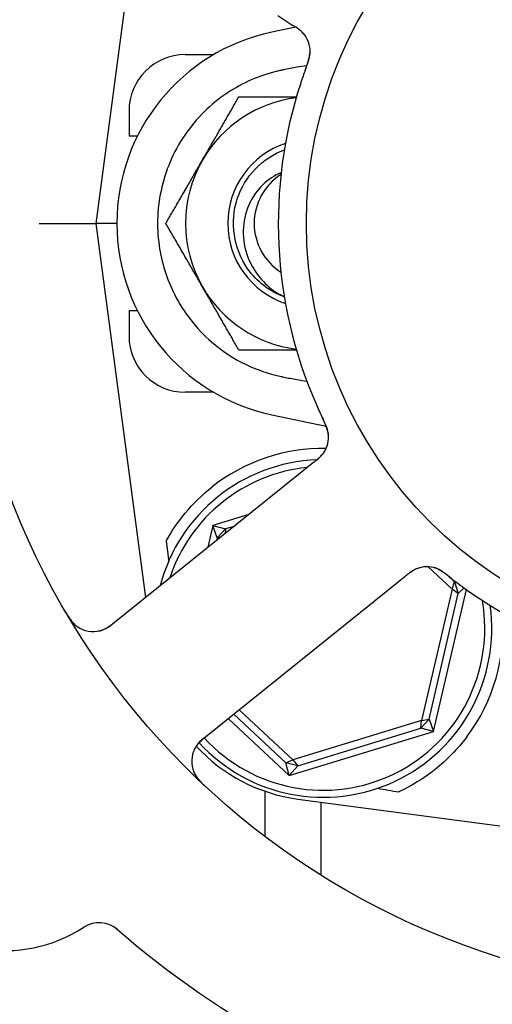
# Model space of a CAD drawing. Header units: inches. Extents: x 36 to 1719, y -84 to 1122.
# Tile 537 of 558: x 1066.39 to 1067.44, y 859.57 to 861.76. Entities that reach past the tile are written whole.
import ezdxf

# ---------------------------------------------------------------- set-up
doc = ezdxf.new("R2010")
doc.units = ezdxf.units.IN
doc.header["$LTSCALE"] = 48
doc.header["$MEASUREMENT"] = 0
doc.layers.add('Dimension (ANSI)', color=7, linetype='Continuous', lineweight=25)
doc.layers.add('Visible (ANSI)', color=7, linetype='Continuous', lineweight=30)
doc.styles.add('Note Text (ANSI)', font='tahoma.ttf')
doc.dimstyles.new('Architectural (ANSI)', dxfattribs={"dimscale": 48, "dimtxt": 0.125, "dimasz": 0.098425, "dimexe": 0.125, "dimexo": 0.0625, "dimgap": 0.031496, "dimtad": 0, "dimtih": 1, "dimtoh": 1, "dimdec": 4, "dimrnd": 1e-08, "dimzin": 3, "dimdsep": 46, "dimlunit": 4, "dimtxsty": 'Note Text (ANSI)', "dimcen": 0.09, "dimdle": 0.393701, "dimclrd": 256, "dimclre": 256, "dimclrt": 256, "dimadec": 0, "dimazin": 3, "dimtfac": 0.96, "dimtofl": 0, "dimtmove": 0, "dimatfit": 3, "dimfxl": 1, "dimfrac": 2, "dimtolj": 1, "dimtzin": 12, "dimlwd": -1, "dimlwe": -1, "dimarcsym": 0})

# ---------------------------------------------------------------- blocks, each defined once
blk = doc.blocks.new('*D17')
at = {"layer": 'Defpoints', "color": 0, "transparency": 16777216}
for p in [(1046.9177, 898.4914), (1046.9177, 757.4914), (1135.1195, 757.4914)]:
    blk.add_point(p, dxfattribs=at)
at = {"layer": 'Dimension (ANSI)', "transparency": 16777216}
for p, q in [((1049.9177, 898.4914), (1141.1195, 898.4914)), ((1135.1195, 893.767), (1135.1195, 837.1221)), ((1135.1195, 762.2158), (1135.1195, 827.8607)), ((1049.9177, 757.4914), (1141.1195, 757.4914))]:
    blk.add_line(p, q, dxfattribs=at)
for points in [[(1134.3321, 893.767), (1135.9069, 893.767), (1135.1195, 898.4914)], [(1134.3321, 762.2158), (1135.9069, 762.2158), (1135.1195, 757.4914)]]:
    blk.add_solid(points, dxfattribs=at)
at = {"layer": 'Dimension (ANSI)', "transparency": 16777216, "insert": (1125.0215, 835.6103), "char_height": 6, "attachment_point": 1, "style": 'Note Text (ANSI)'}
blk.add_mtext('\\A1;11\'-9"', dxfattribs=at)

msp = doc.modelspace()

# ---------------------------------------------------------------- linework, layer by layer
at = {"layer": 'Visible (ANSI)'}
for p, q in [((1066.6479, 861.97338), (1066.55878, 861.3039)), ((1066.96426, 861.7659), (1066.99764, 861.74401)), ((1067.00367, 861.74002), (1066.95048, 861.72881)), ((1066.75785, 861.6789), (1066.82105, 861.6789)), ((1066.63285, 861.5539), (1066.63285, 861.49765)), ((1066.65139, 861.49765), (1066.63285, 861.49765)), ((1066.43267, 861.3039), (1066.55878, 861.3039)), ((1066.60578, 861.3039), (1066.55878, 861.3039)), ((1066.55878, 861.3039), (1066.66942, 860.47271)), ((1066.63285, 861.11015), (1066.65139, 861.11015)), ((1066.63285, 861.11015), (1066.63285, 861.0539)), ((1066.82105, 860.9289), (1066.75785, 860.9289)), ((1066.95048, 860.87898), (1067.0712, 860.85354)), ((1067.0441, 860.77333), (1067.01299, 860.74838)), ((1067.01299, 860.74838), (1066.59233, 860.41086)), ((1066.89934, 860.65719), (1066.8197, 860.63288)), ((1066.8197, 860.63288), (1066.80845, 860.58426)), ((1066.8197, 860.63288), (1066.84783, 860.62513)), ((1066.82937, 860.60535), (1066.8197, 860.63288)), ((1066.82937, 860.60535), (1066.84783, 860.62513)), ((1066.84783, 860.62513), (1066.84678, 860.61502)), ((1066.86648, 860.63082), (1066.84783, 860.62513)), ((1066.82937, 860.60535), (1066.82815, 860.60006)), ((1066.83622, 860.60654), (1066.82937, 860.60535)), ((1067.29825, 860.54101), (1067.35148, 860.49133)), ((1067.21638, 860.49488), (1067.24751, 860.51986)), ((1067.35731, 860.50726), (1067.34199, 860.52156)), ((1067.35148, 860.49133), (1067.35731, 860.50726)), ((1067.35731, 860.50726), (1067.36521, 860.48137)), ((1067.35731, 860.50726), (1067.36164, 860.50644)), ((1066.79572, 860.15737), (1067.21638, 860.49488)), ((1067.35148, 860.49133), (1067.28397, 860.19954)), ((1067.30068, 860.20245), (1067.36521, 860.48137)), ((1067.31035, 860.17492), (1067.38336, 860.49047)), ((1067.36521, 860.48137), (1067.35148, 860.49133)), ((1067.3782, 860.49418), (1067.36521, 860.48137)), ((1066.99752, 860.1121), (1066.87816, 860.22351)), ((1066.85353, 860.20375), (1066.98938, 860.07695)), ((1066.86585, 860.21363), (1066.98203, 860.10519)), ((1067.28397, 860.19954), (1066.99752, 860.1121)), ((1067.30068, 860.20245), (1067.28222, 860.18267)), ((1067.28222, 860.18267), (1067.28397, 860.19954)), ((1067.28397, 860.19954), (1067.30068, 860.20245)), ((1067.30068, 860.20245), (1067.31035, 860.17492)), ((1066.98938, 860.07695), (1067.31035, 860.17492)), ((1067.0084, 860.09909), (1067.28222, 860.18267)), ((1067.31035, 860.17492), (1067.28222, 860.18267)), ((1066.98203, 860.10519), (1066.99752, 860.1121)), ((1066.99752, 860.1121), (1067.0084, 860.09909)), ((1067.0084, 860.09909), (1066.98203, 860.10519)), ((1066.98938, 860.07695), (1066.98203, 860.10519)), ((1067.0084, 860.09909), (1066.98938, 860.07695)), ((1066.93518, 860.04235), (1066.93518, 859.94192)), ((1067.00836, 860.025), (1067.83324, 859.91519)), ((1067.06018, 859.85586), (1067.06018, 860.0181))]:
    msp.add_line(p, q, dxfattribs=at)
for radius in [1.7075, 0.9375]:
    msp.add_circle((1067.96503, 861.3039), radius, dxfattribs=at)
for centre, radius, start, end in [((1067.04003, 861.3039), 0.43425, 101.9007, 258.0993), ((1066.97331, 861.68522), 0.0625, 359.2706, 40.30345), ((1066.75785, 861.5539), 0.125, 90, 180), ((1067.96503, 861.3039), 1, 161.83299, 203.65061), ((1067.04003, 861.3039), 0.2815, 97.18473, 150), ((1067.04003, 861.3039), 0.18733, 108.38115, 251.61885), ((1067.04003, 861.3039), 0.2815, 150, 210), ((1067.04003, 861.3039), 0.12866, 122.48137, 237.51863), ((1067.04003, 861.3039), 0.2815, 210, 262.81527), ((1066.75785, 861.0539), 0.125, 180, 270), ((1067.01429, 860.82955), 0.0625, 326.31583, 6.22862), ((1067.06503, 860.4039), 0.4, 89.10653, 128.18136), ((1067.06503, 860.4039), 0.375, 92.20116, 165.29323), ((1067.06503, 860.4039), 0.35938, 95.69755, 161.78605), ((1067.29591, 860.47856), 0.0625, 71.2706, 112.30345), ((1067.96503, 861.3039), 1, 233.83299, 275.65061), ((1067.06503, 860.4039), 0.35938, 222.5485, 9.97535), ((1067.06503, 860.4039), 0.375, 222.58331, 7.82604), ((1067.06503, 860.4039), 0.4, 322.97261, 4.99892), ((1066.55322, 860.45961), 0.0625, 210.88035, 308.7418), ((1066.35633, 860.01316), 0.325, 134.66113, 302.82247), ((1066.83483, 860.10862), 0.0625, 128.7418, 226.60325), ((1067.05785, 860.39672), 0.375, 222.75403, 262.41734), ((1066.56637, 859.68752), 0.0625, 49.1302, 122.82247), ((1067.96503, 861.3039), 2.075, 228.99965, 280.48395)]:
    msp.add_arc(centre, radius, start, end, dxfattribs=at)
msp.add_ellipse((1070.07486, 859.80594), major_axis=(-4.33091, 0.57653), ratio=0.0429148, start_param=0.8462542, end_param=0.8607442, dxfattribs=at)
for points, knots in [([(1067.02161, 861.7249), (1067.02161, 861.7249), (1067.02161, 861.7249), (1067.02159, 861.72493), (1067.02154, 861.72498), (1067.02133, 861.72524), (1067.02113, 861.72547), (1067.02017, 861.72659), (1067.01885, 861.72803), (1067.01688, 861.72993), (1067.01636, 861.7304), (1067.01351, 861.73296), (1067.01084, 861.73505), (1067.00598, 861.73846), (1067.00445, 861.73951), (1067.00202, 861.74113), (1067.00118, 861.74169), (1066.99946, 861.74282), (1066.99857, 861.7434), (1066.99769, 861.74398)], [0.05598665, 0.05598665, 0.05598665, 0.05598665, 0.056873, 0.056873, 0.06006969, 0.06006969, 0.06858048, 0.06858048, 0.09786866, 0.09786866, 0.10758076, 0.10758076, 0.14991048, 0.14991048, 0.16694481, 0.16694481, 0.17567446, 0.17567446, 0.18444701, 0.18444701, 0.18444701, 0.18444701]), ([(1067.02526, 861.71998), (1067.0251, 861.72021), (1067.02492, 861.72046), (1067.02426, 861.7214), (1067.02371, 861.72214), (1067.02207, 861.72423), (1067.02091, 861.72559), (1067.01725, 861.72949), (1067.01446, 861.73201), (1067.00914, 861.73623), (1067.00662, 861.73803), (1067.00417, 861.73969)], [0.094581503, 0.094581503, 0.094581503, 0.094581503, 0.09763667, 0.09763667, 0.105884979, 0.105884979, 0.120706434, 0.120706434, 0.149461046, 0.149461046, 0.17255876, 0.17255876, 0.17255876, 0.17255876]), ([(1067.02448, 861.64357), (1067.02559, 861.64665), (1067.02671, 861.64969), (1067.02868, 861.65533), (1067.02956, 861.65792), (1067.0311, 861.66278), (1067.03179, 861.66509), (1067.03283, 861.66889), (1067.03323, 861.67046), (1067.03404, 861.67389), (1067.0344, 861.67569), (1067.03497, 861.67891), (1067.03517, 861.68034), (1067.03555, 861.68363), (1067.03564, 861.68528), (1067.03569, 861.68817), (1067.03565, 861.68948), (1067.03558, 861.69058)], [0, 0, 0, 0, 0.02532917, 0.02532917, 0.0459278, 0.0459278, 0.06431611, 0.06431611, 0.0780154, 0.0780154, 0.09688899, 0.09688899, 0.11755371, 0.11755371, 0.15067697, 0.15067697, 0.17984281, 0.17984281, 0.17984281, 0.17984281]), ([(1067.02727, 861.6512), (1067.02758, 861.65204), (1067.0279, 861.65288), (1067.02853, 861.65459), (1067.02884, 861.65545), (1067.02999, 861.6586), (1067.03082, 861.66095), (1067.03233, 861.66562), (1067.03303, 861.66798), (1067.03396, 861.67155), (1067.03428, 861.67291), (1067.03494, 861.67607), (1067.03522, 861.67777), (1067.03555, 861.68039), (1067.03565, 861.68144), (1067.03578, 861.68345), (1067.03581, 861.68443), (1067.03582, 861.68516), (1067.03582, 861.68529), (1067.03582, 861.68529)], [0, 0, 0, 0, 0.00712604, 0.00712604, 0.01419238, 0.01419238, 0.03284312, 0.03284312, 0.05207098, 0.05207098, 0.06472354, 0.06472354, 0.08419423, 0.08419423, 0.09866358, 0.09866358, 0.11516786, 0.11516786, 0.12167905, 0.12167905, 0.12167905, 0.12167905]), ([(1066.96848, 861.64337), (1066.9297, 861.63484), (1066.89265, 861.61968), (1066.82084, 861.57457), (1066.78777, 861.54342), (1066.73521, 861.47004), (1066.71629, 861.42846), (1066.69578, 861.34197), (1066.69377, 861.29798), (1066.70527, 861.21703), (1066.71679, 861.18041), (1066.75438, 861.10616), (1066.78237, 861.07027), (1066.8401, 861.02027), (1066.86642, 861.00308), (1066.91827, 860.97849), (1066.94303, 860.97002), (1066.96848, 860.96442)], [0.0387673, 0.0387673, 0.0387673, 0.0387673, 0.3419099, 0.3419099, 0.6849077, 0.6849077, 1.029663, 1.029663, 1.3621369, 1.3621369, 1.6526244, 1.6526244, 1.9961754, 1.9961754, 2.2345824, 2.2345824, 2.4334495, 2.4334495, 2.4334495, 2.4334495]), ([(1067.0283, 861.65425), (1067.02084, 861.65318), (1067.01339, 861.652), (1066.99624, 861.64905), (1066.98657, 861.6472), (1066.97411, 861.6446), (1066.97129, 861.64399), (1066.96848, 861.64337)], [0.1231004, 0.1231004, 0.1231004, 0.1231004, 0.18059107, 0.18059107, 0.25560221, 0.25560221, 0.27753231, 0.27753231, 0.27753231, 0.27753231]), ([(1067.02727, 861.65119), (1067.02451, 861.64369), (1067.0207, 861.63306), (1067.01752, 861.62365), (1067.01659, 861.62089), (1067.01571, 861.61822), (1067.01487, 861.61569)], [0.48416631, 0.48416631, 0.48416631, 0.48416631, 0.88318571, 0.88318571, 0.88318571, 1, 1, 1, 1]), ([(1066.97867, 861.14031), (1066.946, 861.15273), (1066.9169, 861.17471), (1066.8968, 861.20334), (1066.86563, 861.24774), (1066.85684, 861.30705), (1066.87379, 861.35858), (1066.89008, 861.40812), (1066.9298, 861.44932), (1066.97854, 861.46773)], [0.3590141, 0.3590141, 0.3590141, 0.3590141, 0.9586618, 0.9586618, 0.9586618, 1.888606, 1.888606, 1.888606, 2.7825786, 2.7825786, 2.7825786, 2.7825786]), ([(1066.97143, 861.41691), (1066.9562, 861.41044), (1066.94231, 861.40113), (1066.91721, 861.37675), (1066.9067, 861.36141), (1066.8916, 861.32677), (1066.88748, 861.30764), (1066.88662, 861.26793), (1066.89023, 861.24772), (1066.90309, 861.21429), (1066.91071, 861.20074), (1066.92978, 861.17575), (1066.94126, 861.16453), (1066.95412, 861.15506)], [0.00667477, 0.00667477, 0.00667477, 0.00667477, 0.13293721, 0.13293721, 0.27303158, 0.27303158, 0.42028212, 0.42028212, 0.57468721, 0.57468721, 0.69201491, 0.69201491, 0.81309505, 0.81309505, 0.81309505, 0.81309505]), ([(1066.96848, 860.96442), (1066.97127, 860.96381), (1066.97407, 860.96321), (1066.98653, 860.9606), (1066.99623, 860.95875), (1067.01343, 860.95579), (1067.02092, 860.95461), (1067.02841, 860.95353)], [0.04807073, 0.04807073, 0.04807073, 0.04807073, 0.06985523, 0.06985523, 0.14510353, 0.14510353, 0.20287692, 0.20287692, 0.20287692, 0.20287692]), ([(1067.04902, 860.90274), (1067.05287, 860.89394), (1067.05784, 860.88305), (1067.06204, 860.87422), (1067.063, 860.8722), (1067.06389, 860.87036), (1067.0647, 860.86868)], [0, 0, 0, 0, 0.41999651, 0.41999651, 0.41999651, 0.51583384, 0.51583384, 0.51583384, 0.51583384]), ([(1067.07679, 860.82995), (1067.07677, 860.83048), (1067.07675, 860.83103), (1067.07665, 860.83256), (1067.07656, 860.83362), (1067.07632, 860.83536), (1067.07625, 860.83582), (1067.07596, 860.83766), (1067.07565, 860.83925), (1067.07482, 860.84263), (1067.07436, 860.84431), (1067.07337, 860.84746), (1067.07292, 860.84883), (1067.07155, 860.85268), (1067.07051, 860.85538), (1067.06843, 860.86036), (1067.06741, 860.86268), (1067.06502, 860.86795), (1067.06363, 860.87088), (1067.0619, 860.87451), (1067.06157, 860.87522), (1067.06123, 860.87593)], [0.13529987, 0.13529987, 0.13529987, 0.13529987, 0.15041628, 0.15041628, 0.17862374, 0.17862374, 0.18801436, 0.18801436, 0.213705, 0.213705, 0.23365386, 0.23365386, 0.24706171, 0.24706171, 0.26969874, 0.26969874, 0.28871803, 0.28871803, 0.31389263, 0.31389263, 0.31994869, 0.31994869, 0.31994869, 0.31994869]), ([(1067.07652, 860.83547), (1067.07652, 860.83547), (1067.07651, 860.83555), (1067.07647, 860.83593), (1067.07642, 860.8364), (1067.07624, 860.8377), (1067.0761, 860.8386), (1067.07557, 860.84137), (1067.07508, 860.84345), (1067.07394, 860.84723), (1067.07341, 860.84883), (1067.07234, 860.85173), (1067.07185, 860.85298), (1067.0705, 860.85627), (1067.06957, 860.85838), (1067.06759, 860.8627), (1067.0665, 860.86495), (1067.06522, 860.86761), (1067.06498, 860.86811), (1067.06474, 860.8686)], [0.07093315, 0.07093315, 0.07093315, 0.07093315, 0.07636582, 0.07636582, 0.08666451, 0.08666451, 0.09983227, 0.09983227, 0.12422951, 0.12422951, 0.14000403, 0.14000403, 0.15098746, 0.15098746, 0.16837573, 0.16837573, 0.18725581, 0.18725581, 0.19162474, 0.19162474, 0.19162474, 0.19162474]), ([(1067.04423, 860.77344), (1067.04498, 860.77404), (1067.04575, 860.77466), (1067.04723, 860.77585), (1067.04796, 860.77644), (1067.05006, 860.77815), (1067.0514, 860.77926), (1067.05352, 860.78106), (1067.05436, 860.78179), (1067.05751, 860.7846), (1067.05941, 860.78646), (1067.06217, 860.78943), (1067.06348, 860.79099), (1067.06529, 860.79342), (1067.06576, 860.7941), (1067.06645, 860.7951), (1067.0667, 860.79549), (1067.06681, 860.79566), (1067.06683, 860.79568), (1067.06683, 860.79568)], [0, 0, 0, 0, 0.00805947, 0.00805947, 0.01607833, 0.01607833, 0.0318321, 0.0318321, 0.04288224, 0.04288224, 0.07619177, 0.07619177, 0.108399, 0.108399, 0.1204764, 0.1204764, 0.12953115, 0.12953115, 0.13163231, 0.13163231, 0.13163231, 0.13163231]), ([(1067.05055, 860.77856), (1067.05136, 860.77923), (1067.05217, 860.77992), (1067.0553, 860.78264), (1067.05763, 860.78482), (1067.06177, 860.78917), (1067.06364, 860.79137), (1067.06628, 860.79497), (1067.06722, 860.79637), (1067.06841, 860.79832), (1067.06876, 860.79891), (1067.06914, 860.79959), (1067.06921, 860.79971), (1067.06927, 860.79983)], [0.016833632, 0.016833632, 0.016833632, 0.016833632, 0.024996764, 0.024996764, 0.048690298, 0.048690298, 0.071674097, 0.071674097, 0.086017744, 0.086017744, 0.092484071, 0.092484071, 0.093980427, 0.093980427, 0.093980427, 0.093980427]), ([(1066.7161, 860.59948), (1066.72726, 860.61938), (1066.74126, 860.64019), (1066.77546, 860.68125), (1066.79613, 860.70131), (1066.81776, 860.71832)], [0.49640247, 0.49640247, 0.49640247, 0.49640247, 0.68798762, 0.68798762, 0.89549896, 0.89549896, 0.89549896, 0.89549896]), ([(1067.2731, 860.53675), (1067.2731, 860.53675), (1067.27309, 860.53675), (1067.27306, 860.53674), (1067.273, 860.53671), (1067.27269, 860.53659), (1067.2724, 860.53647), (1067.27104, 860.5359), (1067.26927, 860.5351), (1067.26686, 860.53381), (1067.26624, 860.53346), (1067.26292, 860.53154), (1067.26012, 860.52965), (1067.25537, 860.52608), (1067.2539, 860.52495), (1067.25161, 860.52314), (1067.25082, 860.52251), (1067.24921, 860.52122), (1067.24838, 860.52055), (1067.24756, 860.5199)], [0.05598665, 0.05598665, 0.05598665, 0.05598665, 0.05687301, 0.05687301, 0.0600697, 0.0600697, 0.06858049, 0.06858049, 0.09786867, 0.09786867, 0.10758076, 0.10758076, 0.14991049, 0.14991049, 0.16694482, 0.16694482, 0.17567446, 0.17567446, 0.18444701, 0.18444701, 0.18444701, 0.18444701]), ([(1067.27891, 860.5387), (1067.27863, 860.53862), (1067.27834, 860.53853), (1067.27724, 860.53819), (1067.27637, 860.53789), (1067.27388, 860.53699), (1067.27222, 860.5363), (1067.26738, 860.53403), (1067.26412, 860.53215), (1067.25847, 860.52839), (1067.25598, 860.52655), (1067.25364, 860.52474)], [0.094581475, 0.094581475, 0.094581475, 0.094581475, 0.097636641, 0.097636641, 0.105884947, 0.105884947, 0.120706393, 0.120706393, 0.149460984, 0.149460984, 0.172558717, 0.172558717, 0.172558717, 0.172558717]), ([(1067.35133, 860.51435), (1067.34875, 860.51636), (1067.3462, 860.51836), (1067.34145, 860.52198), (1067.33926, 860.52362), (1067.33511, 860.52658), (1067.33312, 860.52795), (1067.32983, 860.53012), (1067.32846, 860.53098), (1067.32545, 860.53281), (1067.32386, 860.53371), (1067.32096, 860.53525), (1067.31966, 860.53589), (1067.31665, 860.53726), (1067.31511, 860.53785), (1067.31238, 860.53879), (1067.31112, 860.53916), (1067.31005, 860.53944)], [0, 0, 0, 0, 0.0253292, 0.0253292, 0.04592782, 0.04592782, 0.06431613, 0.06431613, 0.07801539, 0.07801539, 0.09688899, 0.09688899, 0.11755369, 0.11755369, 0.15067695, 0.15067695, 0.17984281, 0.17984281, 0.17984281, 0.17984281]), ([(1067.34494, 860.51936), (1067.34423, 860.51992), (1067.34353, 860.52048), (1067.34211, 860.5216), (1067.34139, 860.52217), (1067.33875, 860.52423), (1067.33676, 860.52575), (1067.33279, 860.52863), (1067.33076, 860.53002), (1067.32765, 860.53202), (1067.32646, 860.53274), (1067.32365, 860.53435), (1067.32213, 860.53513), (1067.31973, 860.53626), (1067.31877, 860.53667), (1067.31689, 860.53743), (1067.31597, 860.53775), (1067.31529, 860.53799), (1067.31516, 860.53803), (1067.31516, 860.53803)], [0, 0, 0, 0, 0.00712604, 0.00712604, 0.01419238, 0.01419238, 0.03284312, 0.03284312, 0.05207098, 0.05207098, 0.06472354, 0.06472354, 0.08419423, 0.08419423, 0.09866358, 0.09866358, 0.11516786, 0.11516786, 0.12167905, 0.12167905, 0.12167905, 0.12167905]), ([(1067.34495, 860.51936), (1067.35122, 860.51441), (1067.36016, 860.50751), (1067.36813, 860.50158), (1067.37046, 860.49984), (1067.37273, 860.49817), (1067.37488, 860.4966)], [0.48416631, 0.48416631, 0.48416631, 0.48416631, 0.88318571, 0.88318571, 0.88318571, 1, 1, 1, 1]), ([(1066.49228, 860.43985), (1066.49269, 860.43915), (1066.4931, 860.43845), (1066.49484, 860.43551), (1066.49625, 860.43319), (1066.49897, 860.42898), (1066.50026, 860.42707), (1066.50318, 860.42299), (1066.50488, 860.4208), (1066.50773, 860.4174), (1066.50894, 860.41606), (1066.51131, 860.41361), (1066.51246, 860.41251), (1066.51482, 860.41042), (1066.51603, 860.40945), (1066.51754, 860.40831), (1066.51799, 860.40799), (1066.51836, 860.40773)], [0, 0, 0, 0, 0.00673636, 0.00673636, 0.02806078, 0.02806078, 0.0453371, 0.0453371, 0.06652159, 0.06652159, 0.08352226, 0.08352226, 0.10158901, 0.10158901, 0.12223493, 0.12223493, 0.13206643, 0.13206643, 0.13206643, 0.13206643]), ([(1066.56493, 860.39821), (1066.56559, 860.39835), (1066.5664, 860.39853), (1066.56967, 860.39937), (1066.57205, 860.40012), (1066.5784, 860.40281), (1066.58226, 860.40479), (1066.58938, 860.4092), (1066.59264, 860.41145), (1066.59736, 860.41498), (1066.59876, 860.41607), (1066.60181, 860.41846), (1066.60349, 860.41981), (1066.60514, 860.42113)], [0.11682073, 0.11682073, 0.11682073, 0.11682073, 0.13209763, 0.13209763, 0.17640845, 0.17640845, 0.22121696, 0.22121696, 0.25582457, 0.25582457, 0.27005755, 0.27005755, 0.2865375, 0.2865375, 0.2865375, 0.2865375]), ([(1066.80858, 860.16768), (1066.8081, 860.1673), (1066.80761, 860.16691), (1066.80602, 860.16563), (1066.80492, 860.16474), (1066.79968, 860.16046), (1066.79577, 860.15705), (1066.78992, 860.15132), (1066.78761, 860.1488), (1066.78221, 860.14214), (1066.77953, 860.13768), (1066.77795, 860.13447), (1066.77779, 860.13415), (1066.77766, 860.13386)], [0, 0, 0, 0, 0.00480624, 0.00480624, 0.01589597, 0.01589597, 0.05833406, 0.05833406, 0.09384639, 0.09384639, 0.15340885, 0.15340885, 0.16065924, 0.16065924, 0.16065924, 0.16065924]), ([(1067.38436, 860.16302), (1067.36433, 860.13646), (1067.34003, 860.11155), (1067.28786, 860.07002), (1067.25993, 860.05346), (1067.23391, 860.0413), (1067.2334, 860.04106), (1067.23289, 860.04082)], [2.42631602, 2.42631602, 2.42631602, 2.42631602, 2.67966729, 2.67966729, 2.93613935, 2.93613935, 2.94129083, 2.94129083, 2.94129083, 2.94129083]), ([(1066.77668, 860.08572), (1066.7769, 860.0852), (1066.77718, 860.08454), (1066.77823, 860.08228), (1066.77914, 860.08051), (1066.78125, 860.07704), (1066.78224, 860.07553), (1066.7848, 860.07197), (1066.78648, 860.06983), (1066.78982, 860.06592), (1066.79147, 860.0641), (1066.795, 860.06042), (1066.79691, 860.05854), (1066.79996, 860.05563), (1066.80113, 860.05454), (1066.80232, 860.05343)], [0.10313051, 0.10313051, 0.10313051, 0.10313051, 0.11603194, 0.11603194, 0.14472131, 0.14472131, 0.16305353, 0.16305353, 0.18481803, 0.18481803, 0.20320408, 0.20320408, 0.22373688, 0.22373688, 0.23709216, 0.23709216, 0.23709216, 0.23709216])]:
    msp.add_open_spline(points, degree=3, knots=knots, dxfattribs=at)
for points, weights in [([(1066.79624, 861.44465), (1066.83395, 861.50997), (1066.8775, 861.5854)], [1, 1.0379548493, 1]), ([(1066.8775, 861.5854), (1066.94584, 861.5854), (1067.00546, 861.5854)], [1, 1.02953838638, 1.01310023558]), ([(1066.71498, 861.3039), (1066.75853, 861.37933), (1066.79624, 861.44465)], [1, 1.0379548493, 1]), ([(1066.79624, 861.16315), (1066.75853, 861.22847), (1066.71498, 861.3039)], [1, 1.0379548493, 1]), ([(1066.8775, 861.0224), (1066.83395, 861.09783), (1066.79624, 861.16315)], [1, 1.0379548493, 1]), ([(1067.00546, 861.0224), (1066.94584, 861.0224), (1066.8775, 861.0224)], [1.01310023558, 1.02953838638, 1]), ([(1066.72175, 860.55485), (1066.71892, 860.57719), (1066.7161, 860.59948)], [0.999969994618, 0.999969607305, 0.999970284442])]:
    msp.add_rational_spline(points, weights, degree=2, dxfattribs=at)
msp.add_open_spline([(1066.95412, 861.15506), (1066.95948, 861.15112), (1066.96763, 861.14608), (1066.97831, 861.14146)], degree=3, dxfattribs=at)

# ---------------------------------------------------------------- dimensions: what is measured, and where the dimension line sits
at = {"layer": 'Dimension (ANSI)'}
dim = msp.add_linear_dim(base=(1135.11953, 757.4914), p1=(1046.91768, 898.4914), p2=(1046.91768, 757.4914), angle=90, dimstyle='Architectural (ANSI)', override={"dimgap": 0.031496, "dimdec": 4, "dimlfac": 1, "dimtol": 0, "dimlim": 0, "dimtp": 0, "dimtm": 0, "dimtdec": 2, "dimatfit": 1}, dxfattribs=at)
dim.commit()
dim.dimension.update_dxf_attribs({"geometry": '*D17', "text_midpoint": (1135.11953, 832.4914), "dimtype": 160})

doc.saveas('drawing.dxf')
